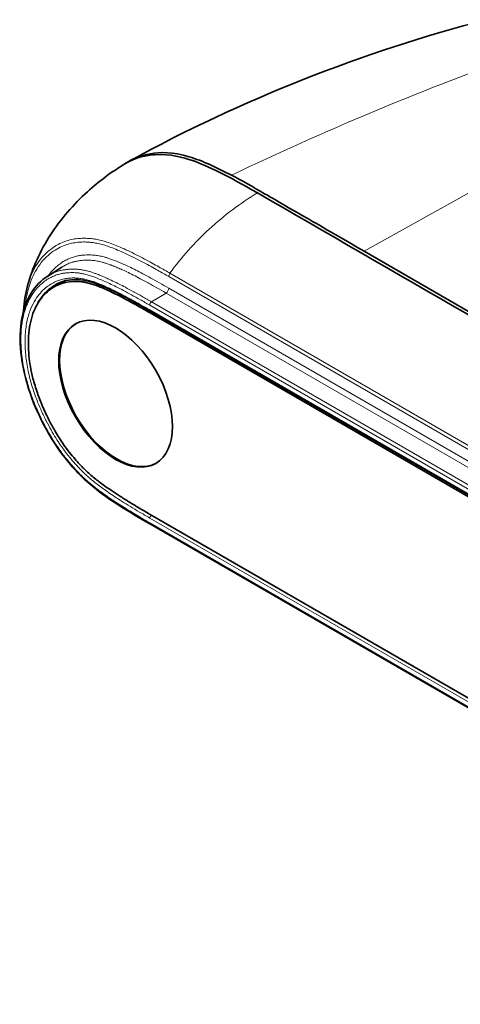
# Model space of a CAD drawing. Header units: millimetres. Extents: x 5 to 589, y 5 to 415.
# Tile 380 of 408: x 416 to 432, y 347 to 384. Entities that reach past the tile are written whole.
import ezdxf

# ---------------------------------------------------------------- set-up
doc = ezdxf.new("R2010")
doc.units = ezdxf.units.MM
doc.layers.add('Sichtbar (ISO)', color=7, linetype='Continuous', lineweight=35)
doc.layers.add('Sichtbar schmal (ISO)', color=7, linetype='Continuous', lineweight=18)

msp = doc.modelspace()

# ---------------------------------------------------------------- linework, layer by layer
at = {"layer": 'Sichtbar (ISO)'}
for p, q in [((424.48730586, 377.32527203), (424.48728694, 377.32528267)), ((424.49878276, 377.3328016), (424.4988012, 377.33279124)), ((418.59614619, 375.89154138), (418.59614579, 375.89153565)), ((452.12832154, 361.99085637), (428.88155961, 375.41238063)), ((418.58956618, 375.07998768), (418.58956649, 375.07998128)), ((417.07898826, 374.48681844), (417.60191101, 374.81931248)), ((416.32179417, 374.11996717), (416.32179187, 374.11995889)), ((417.57187536, 374.23225393), (417.32438798, 374.08936702)), ((417.35240796, 374.1632798), (417.35245177, 374.1633051)), ((451.90204065, 355.21534112), (420.90250268, 373.11293271)), ((420.90553279, 373.17942496), (451.90507651, 355.28183004)), ((420.90250277, 365.60116412), (451.90204112, 347.70357231)), ((420.9055253, 365.24427392), (451.90508447, 347.34667009))]:
    msp.add_line(p, q, dxfattribs=at)
msp.add_ellipse((419.60848563, 370.10414953), major_axis=(-1.5, 2.59807621), ratio=0.5773502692, dxfattribs=at)
msp.add_ellipse((419.64384097, 370.12456195), major_axis=(1.5, -2.59807621), ratio=0.5773502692, start_param=3.1533780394, end_param=6.2713999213, dxfattribs=at)
for points in [[(420.14665696, 378.78571957), (424.27445948, 381.04433257), (428.79936292, 382.83766228), (433.44181585, 384.04253733)], [(417.07898819, 374.48681844), (417.07894573, 374.48679144), (417.07890326, 374.48676443), (417.07886079, 374.48673742)], [(416.17941993, 373.20143348), (416.19621171, 373.52813634), (416.24365428, 373.83777662), (416.32179191, 374.11995884)]]:
    msp.add_open_spline(points, degree=3, dxfattribs=at)
for points, knots in [([(423.92837985, 378.24707462), (423.38467699, 378.53101563), (422.85277974, 378.78228256), (421.72206056, 379.12240697), (421.27658988, 379.1071762), (420.52717208, 378.98381469), (420.22330869, 378.84641863), (419.98419276, 378.69001526)], [0.000001, 0.000001, 0.000001, 0.000001, 0.4618734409, 0.4618734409, 1.0559150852, 1.0559150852, 1.6764053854, 1.6764053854, 1.6764053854, 1.6764053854]), ([(419.93433443, 378.65825206), (420.36546824, 378.92283028), (420.78256141, 378.99226778), (421.64181913, 379.05041604), (422.13913514, 378.91033328), (423.05530019, 378.58825791), (423.79734363, 378.22099347), (424.8978182, 377.58563038)], [-1.7251045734, -1.7251045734, -1.7251045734, -1.7251045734, -1.4657180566, -1.4657180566, -0.9337963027, -0.9337963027, -0.0000033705, -0.0000033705, -0.0000033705, -0.0000033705]), ([(416.3217942, 374.11996713), (416.50713204, 374.78928485), (416.80397602, 375.43706881), (417.56475194, 376.61715992), (418.03827472, 377.16049523), (418.98748635, 378.01791029), (419.45117706, 378.36084106), (419.93421908, 378.65844778)], [0, 0, 0, 0, 0.4173890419, 0.4173890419, 0.842681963, 0.842681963, 1.1890555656, 1.1890555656, 1.1890555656, 1.1890555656]), ([(428.88155961, 375.41238063), (427.52672726, 376.194853), (426.96567256, 376.51851566), (425.53087011, 377.34721275), (425.4637259, 377.38697788), (424.73331076, 377.80789297), (424.31607735, 378.04460577), (423.92837985, 378.24707462)], [0.000001, 0.000001, 0.000001, 0.000001, 1.1496155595, 1.1496155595, 2.9410002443, 2.9410002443, 5.5512583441, 5.5512583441, 5.5512583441, 5.5512583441]), ([(424.8978182, 377.58563038), (430.06435904, 374.60273601), (435.23089152, 371.6198371), (445.56395647, 365.65403927), (450.73048895, 362.67114035), (455.89702142, 359.68824143)], [0.0000033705, 0.0000033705, 0.0000033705, 0.0000033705, 4.3839515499, 4.3839515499, 8.7678997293, 8.7678997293, 8.7678997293, 8.7678997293]), ([(420.90552345, 365.24427499), (420.10677726, 365.70549982), (419.28670668, 366.16403037), (418.31067793, 367.03724708), (418.11258777, 367.24497909), (417.63544472, 367.80662351), (417.36556625, 368.18785493), (416.87886472, 369.01921783), (416.65928562, 369.47919313), (416.29484814, 370.44940904), (416.15957946, 370.9727217), (416.03458472, 371.92451037), (416.03227199, 372.36880246), (416.14709897, 373.17789708), (416.27324657, 373.5477308), (416.62124101, 374.11308878), (416.83291421, 374.33035856), (417.07885898, 374.48674039)], [0, 0, 0, 0, 0.6772488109, 0.6772488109, 0.8565086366, 0.8565086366, 1.1331260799, 1.1331260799, 1.4345390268, 1.4345390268, 1.7709871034, 1.7709871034, 2.0870330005, 2.0870330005, 2.4140865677, 2.4140865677, 2.705637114, 2.705637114, 2.705637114, 2.705637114]), ([(420.90553458, 373.17942392), (420.30458438, 373.52633291), (419.69959314, 373.86705256), (418.7918784, 374.2484612), (418.47989269, 374.344398), (417.88161395, 374.36812395), (417.59425514, 374.30289344), (417.35245909, 374.16329243)], [0, 0, 0, 0, 0.5103159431, 0.5103159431, 0.7825633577, 0.7825633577, 1.0860269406, 1.0860269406, 1.0860269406, 1.0860269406]), ([(417.73593703, 374.31390418), (417.69101398, 374.29496344), (417.64722748, 374.27381881), (417.60459721, 374.25060611), (417.59361318, 374.24462518), (417.5827059, 374.23850694), (417.57187536, 374.23225393)], [0.280693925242, 0.280693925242, 0.280693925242, 0.280693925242, 0.294689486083, 0.294689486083, 0.294689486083, 0.298295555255, 0.298295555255, 0.298295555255, 0.298295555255]), ([(420.90250268, 373.11293271), (420.76544828, 373.19204993), (420.62841781, 373.27015127), (420.49143577, 373.34685885), (420.36248298, 373.41907019), (420.2335731, 373.49004636), (420.10475153, 373.5593233), (419.98620092, 373.62307679), (419.8677251, 373.68539122), (419.7494057, 373.74567201), (419.65163534, 373.79548358), (419.55397178, 373.84390655), (419.45649806, 373.89043139), (419.36967226, 373.9318739), (419.28299709, 373.97181033), (419.19661405, 374.00958891), (419.12473782, 374.04102312), (419.05306383, 374.07096339), (418.9817045, 374.09894368), (418.86571952, 374.14442187), (418.75056581, 374.18472217), (418.63739294, 374.21613598), (418.57667841, 374.23298873), (418.51653397, 374.2472839), (418.45724609, 374.25846957), (418.41690888, 374.26607987), (418.37696817, 374.27225081), (418.33741129, 374.27691062), (418.29742962, 374.28162047), (418.25784006, 374.28478656), (418.21857399, 374.28684555), (418.14340613, 374.29078713), (418.06942375, 374.29067162), (417.99708651, 374.28627321), (417.85836769, 374.27783851), (417.72569876, 374.2536536), (417.60099554, 374.21301053), (417.51595663, 374.18529478), (417.434622, 374.14992551), (417.35710984, 374.10771921), (417.27849753, 374.06491387), (417.20381697, 374.01507603), (417.13305768, 373.95912527), (417.04464001, 373.88921169), (416.96234497, 373.80975344), (416.88701565, 373.72102927), (416.8154559, 373.63674496), (416.75018217, 373.54409886), (416.69194478, 373.44334299), (416.6289679, 373.33438738), (416.57421922, 373.21594829), (416.52839792, 373.08881433), (416.48367726, 372.96473416), (416.44746024, 372.8323718), (416.42009851, 372.69281028), (416.39215807, 372.55029695), (416.37345147, 372.40027672), (416.36374065, 372.24429803), (416.35814215, 372.15437289), (416.35553365, 372.0624673), (416.35581055, 371.96890664), (416.35624912, 371.82072595), (416.36392544, 371.66839368), (416.37924494, 371.51275082), (416.39200802, 371.38308056), (416.41007622, 371.2511124), (416.43344973, 371.11745702), (416.45892086, 370.9718069), (416.49069226, 370.82415313), (416.52856307, 370.67540116), (416.57430555, 370.49573024), (416.62894656, 370.31445716), (416.69178125, 370.13315892), (416.74974341, 369.96591949), (416.81467776, 369.79865867), (416.8858436, 369.63249079), (416.96501154, 369.4476385), (417.05189112, 369.26413877), (417.14550484, 369.08343842), (417.21678719, 368.94584376), (417.29197406, 368.80987222), (417.37113551, 368.67647808), (417.46475102, 368.51872756), (417.56392506, 368.3645816), (417.66824691, 368.21553874), (417.73957411, 368.11363478), (417.8133078, 368.0141164), (417.88912264, 367.91726338), (417.95784409, 367.82947212), (418.02827549, 367.74387079), (418.100028, 367.66050847), (418.13850596, 367.61580465), (418.17736383, 367.5717447), (418.21657007, 367.52850067), (418.27376625, 367.46541393), (418.33170382, 367.40406366), (418.39047971, 367.34497909), (418.43444475, 367.30078316), (418.47887884, 367.25785494), (418.5237501, 367.21609404), (418.57844946, 367.16518631), (418.63379846, 367.11601326), (418.68956438, 367.06832197), (418.80744599, 366.96750903), (418.92719051, 366.87331726), (419.0476855, 366.78329166), (419.18159564, 366.68324317), (419.31643264, 366.58834017), (419.45163935, 366.49666753), (419.55072394, 366.42948635), (419.65000707, 366.36404005), (419.74939805, 366.29990843), (419.86772187, 366.22356047), (419.98619853, 366.14907576), (420.10475246, 366.07593821), (420.23357452, 365.99646612), (420.36248781, 365.91858465), (420.49144226, 365.84189236), (420.62842289, 365.76042671), (420.76544995, 365.68030286), (420.90250277, 365.60116412)], [0, 0, 0, 0, 0.0319508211, 0.0319508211, 0.0319508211, 0.0620288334, 0.0620288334, 0.0620288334, 0.0897087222, 0.0897087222, 0.0897087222, 0.1125813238, 0.1125813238, 0.1125813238, 0.132955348, 0.132955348, 0.132955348, 0.1499078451, 0.1499078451, 0.1499078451, 0.177461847, 0.177461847, 0.177461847, 0.1922439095, 0.1922439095, 0.1922439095, 0.2023010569, 0.2023010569, 0.2023010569, 0.2124662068, 0.2124662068, 0.2124662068, 0.2319255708, 0.2319255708, 0.2319255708, 0.2692421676, 0.2692421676, 0.2692421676, 0.2946894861, 0.2946894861, 0.2946894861, 0.3204979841, 0.3204979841, 0.3204979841, 0.3527471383, 0.3527471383, 0.3527471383, 0.3833825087, 0.3833825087, 0.3833825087, 0.4165110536, 0.4165110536, 0.4165110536, 0.4488438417, 0.4488438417, 0.4488438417, 0.4818604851, 0.4818604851, 0.4818604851, 0.5008953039, 0.5008953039, 0.5008953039, 0.5310425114, 0.5310425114, 0.5310425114, 0.5561589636, 0.5561589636, 0.5561589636, 0.5835294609, 0.5835294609, 0.5835294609, 0.6165890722, 0.6165890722, 0.6165890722, 0.6470850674, 0.6470850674, 0.6470850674, 0.6810101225, 0.6810101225, 0.6810101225, 0.7068424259, 0.7068424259, 0.7068424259, 0.7373914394, 0.7373914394, 0.7373914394, 0.7582784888, 0.7582784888, 0.7582784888, 0.777211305, 0.777211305, 0.777211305, 0.7873642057, 0.7873642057, 0.7873642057, 0.8021758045, 0.8021758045, 0.8021758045, 0.8132550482, 0.8132550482, 0.8132550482, 0.8267609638, 0.8267609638, 0.8267609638, 0.8553106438, 0.8553106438, 0.8553106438, 0.8870388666, 0.8870388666, 0.8870388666, 0.9102905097, 0.9102905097, 0.9102905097, 0.9379713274, 0.9379713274, 0.9379713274, 0.9680496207, 0.9680496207, 0.9680496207, 1, 1, 1, 1]), ([(417.29591247, 374.07251056), (417.33709365, 374.11228179), (417.39890832, 374.16632855), (417.46390889, 374.21543094), (417.4841975, 374.23004226)], [0.663495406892, 0.663495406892, 0.663495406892, 0.663495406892, 0.679502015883, 0.686608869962, 0.686608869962, 0.686608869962, 0.686608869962])]:
    msp.add_open_spline(points, degree=3, knots=knots, dxfattribs=at)
at = {"layer": 'Sichtbar schmal (ISO)'}
for p, q in [((437.00340871, 379.93717364), (428.88155961, 375.41238063)), ((452.59146991, 356.57043313), (421.59193144, 374.46802502)), ((452.6368036, 356.69701632), (421.63727826, 374.59460062)), ((452.59148437, 356.13992018), (421.59191259, 374.0375313)), ((420.95305554, 373.52464596), (421.48955349, 373.85602828)), ((452.48911791, 355.95842142), (421.48955273, 373.85602872)), ((451.8843734, 355.50604122), (420.88481566, 373.40364423)), ((420.88482102, 373.22520329), (451.8843676, 355.32760673)), ((451.95261744, 355.62704055), (420.95305583, 373.5246458)), ((420.96160171, 373.14705355), (420.90250268, 373.11293271)), ((420.88481463, 365.29005163), (451.88437235, 347.39244863)), ((451.88436663, 347.57088977), (420.88482045, 365.4684861))]:
    msp.add_line(p, q, dxfattribs=at)
for centre, major_axis, ratio, start_param, end_param in [((428.09816077, 371.49302196), (7.09352276, 5.27839498), 0.7747399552, 1.7041075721, 1.9571497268), ((421.69799745, 374.52926225), (0.07500001, 0.12990382), 0.5773502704, 1.395018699, 2.3561944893), ((421.48584657, 373.97629405), (-0.07499603, -0.1299061), 0.5773706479, 0.820287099, 2.3561768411), ((420.95552667, 373.44446887), (0.04999735, 0.08660407), 0.5773706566, 0.8202870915, 2.3561768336), ((420.95553279, 373.2660275), (-0.05, -0.08660254), 0.5773502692, 5.4977871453, 6.2831853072), ((420.95553113, 365.50931093), (0.05000267, 0.086601), 0.5773297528, 1.0118242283, 2.3562122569), ((420.9555253, 365.33087646), (-0.05, -0.08660254), 0.5773502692, 5.4977871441, 6.2831853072)]:
    msp.add_ellipse(centre, major_axis=major_axis, ratio=ratio, start_param=start_param, end_param=end_param, dxfattribs=at)
for points in [[(434.36361746, 382.61356022), (430.89199856, 381.36433366), (427.41352851, 379.90886431), (423.92837985, 378.24707462)], [(423.10221367, 376.23830883), (423.66082223, 376.75170626), (424.26642379, 377.20403948), (424.8978182, 377.58563038)]]:
    msp.add_open_spline(points, degree=3, dxfattribs=at)
for points, knots in [([(421.63727182, 374.59460451), (421.57437637, 374.63093442), (421.50737497, 374.66950057), (421.43792313, 374.70911279), (421.3684713, 374.748725), (421.29656763, 374.78938473), (421.21987929, 374.83234304), (421.14319096, 374.87530135), (421.06171398, 374.92056251), (420.97368935, 374.96877329), (420.88566473, 375.01698407), (420.79109638, 375.06814034), (420.69084362, 375.12125839), (420.59059086, 375.17437644), (420.48467319, 375.22943591), (420.37898092, 375.28279221), (420.27328864, 375.3361485), (420.16783413, 375.3877885), (420.06840177, 375.43474333), (419.96896942, 375.48169815), (419.87551693, 375.52401078), (419.78524359, 375.56296335), (419.69497025, 375.60191592), (419.60790152, 375.63748348), (419.52493149, 375.66919114), (419.44196146, 375.7008988), (419.36308392, 375.72875211), (419.28842903, 375.75285481), (419.21377414, 375.77695751), (419.14332666, 375.79732387), (419.07614355, 375.81447559), (419.00896043, 375.83162731), (418.94503205, 375.84557285), (418.88313534, 375.85680509), (418.82123863, 375.86803733), (418.76134624, 375.87657975), (418.70069486, 375.88291191), (418.64004349, 375.88924407), (418.57864081, 375.89336025), (418.513354, 375.89523883), (418.44806719, 375.89711741), (418.37892942, 375.89673198), (418.30680122, 375.89291203), (418.23467302, 375.88909208), (418.15954061, 375.88184777), (418.08201192, 375.86980634), (418.00448324, 375.85776491), (417.92455483, 375.84092868), (417.84267158, 375.81772653), (417.76078833, 375.79452439), (417.67694709, 375.76495976), (417.59167523, 375.7271089), (417.50640336, 375.68925804), (417.41973672, 375.64309529), (417.33280427, 375.5873737), (417.24587182, 375.53165211), (417.1585428, 375.46645193), (417.06997694, 375.3872953), (416.98141108, 375.30813868), (416.89208619, 375.21478401), (416.809984, 375.11158829), (416.7278818, 375.00839258), (416.6530167, 374.89533197), (416.58976314, 374.78232608), (416.52650958, 374.66932019), (416.47435643, 374.55657063), (416.43031018, 374.44516723), (416.38688484, 374.33533426), (416.35137649, 374.22680549), (416.32179417, 374.11996717)], [0, 0, 0, 0, 0.03703703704, 0.03703703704, 0.03703703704, 0.07407407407, 0.07407407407, 0.07407407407, 0.11111111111, 0.11111111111, 0.11111111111, 0.14814814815, 0.14814814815, 0.14814814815, 0.18518518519, 0.18518518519, 0.18518518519, 0.22222222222, 0.22222222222, 0.22222222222, 0.25925925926, 0.25925925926, 0.25925925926, 0.2962962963, 0.2962962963, 0.2962962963, 0.33333333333, 0.33333333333, 0.33333333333, 0.37037037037, 0.37037037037, 0.37037037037, 0.40740740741, 0.40740740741, 0.40740740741, 0.44444444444, 0.44444444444, 0.44444444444, 0.48148148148, 0.48148148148, 0.48148148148, 0.51851851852, 0.51851851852, 0.51851851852, 0.55555555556, 0.55555555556, 0.55555555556, 0.59259259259, 0.59259259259, 0.59259259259, 0.62962962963, 0.62962962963, 0.62962962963, 0.66666666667, 0.66666666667, 0.66666666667, 0.7037037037, 0.7037037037, 0.7037037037, 0.74074074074, 0.74074074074, 0.74074074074, 0.77777777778, 0.77777777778, 0.77777777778, 0.81481481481, 0.81481481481, 0.81481481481, 0.85132974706, 0.85132974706, 0.85132974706, 0.85132974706]), ([(421.59193141, 374.46802501), (421.52876238, 374.50450596), (421.46227322, 374.54277087), (421.39315069, 374.58219238), (421.32402815, 374.62161388), (421.25227224, 374.662192), (421.175822, 374.70501856), (421.09937177, 374.74784513), (421.01822721, 374.79292016), (420.93058319, 374.84092185), (420.84293917, 374.88892353), (420.74879568, 374.93985188), (420.6490722, 374.99268805), (420.54934872, 375.04552422), (420.44404523, 375.10026822), (420.33908433, 375.15325208), (420.23412343, 375.20623593), (420.12950511, 375.25745964), (420.03096276, 375.30400239), (419.93242041, 375.35054514), (419.83995403, 375.39240691), (419.75078673, 375.43087611), (419.66161942, 375.46934531), (419.57575119, 375.50442193), (419.49408955, 375.5356311), (419.41242791, 375.56684028), (419.33497286, 375.594182), (419.26180496, 375.617807), (419.18863706, 375.64143199), (419.11975632, 375.66134025), (419.05416669, 375.67808498), (418.98857706, 375.69482971), (418.92627853, 375.7084109), (418.86599432, 375.71935555), (418.8057101, 375.7303002), (418.74744019, 375.7386083), (418.68831961, 375.74477944), (418.62919902, 375.75095059), (418.56922777, 375.75498477), (418.50535845, 375.75681444), (418.44148912, 375.75864412), (418.37372173, 375.75826929), (418.30311311, 375.75453745), (418.23250449, 375.75080561), (418.15905466, 375.74371676), (418.08326531, 375.73194128), (418.00747597, 375.7201658), (417.92934711, 375.70370368), (417.84930325, 375.68103256), (417.76925938, 375.65836143), (417.68730051, 375.62948129), (417.60393895, 375.5924468), (417.52057738, 375.5554123), (417.43581311, 375.51022345), (417.3505971, 375.45568866), (417.26538109, 375.40115387), (417.17971333, 375.33727314), (417.09303485, 375.25961552), (417.00635637, 375.18195791), (416.91866716, 375.0905234), (416.83823554, 374.98942249), (416.75780392, 374.88832159), (416.68462988, 374.7775543), (416.62256535, 374.66696986), (416.56050082, 374.55638543), (416.50954581, 374.44598386), (416.46648217, 374.33694013), (416.42341852, 374.2278964), (416.38824625, 374.12021051), (416.35905014, 374.01421689), (416.32985403, 373.90822327), (416.30663408, 373.80392191), (416.28802559, 373.70216914), (416.2694171, 373.60041636), (416.25542006, 373.50121216), (416.24487451, 373.40483087), (416.24485025, 373.40460921), (416.24482602, 373.40438755), (416.2448018, 373.40416591)], [0, 0, 0, 0, 0.03703703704, 0.03703703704, 0.03703703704, 0.07407407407, 0.07407407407, 0.07407407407, 0.11111111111, 0.11111111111, 0.11111111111, 0.14814814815, 0.14814814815, 0.14814814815, 0.18518518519, 0.18518518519, 0.18518518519, 0.22222222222, 0.22222222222, 0.22222222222, 0.25925925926, 0.25925925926, 0.25925925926, 0.2962962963, 0.2962962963, 0.2962962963, 0.33333333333, 0.33333333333, 0.33333333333, 0.37037037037, 0.37037037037, 0.37037037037, 0.40740740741, 0.40740740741, 0.40740740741, 0.44444444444, 0.44444444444, 0.44444444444, 0.48148148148, 0.48148148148, 0.48148148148, 0.51851851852, 0.51851851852, 0.51851851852, 0.55555555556, 0.55555555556, 0.55555555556, 0.59259259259, 0.59259259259, 0.59259259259, 0.62962962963, 0.62962962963, 0.62962962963, 0.66666666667, 0.66666666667, 0.66666666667, 0.7037037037, 0.7037037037, 0.7037037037, 0.74074074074, 0.74074074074, 0.74074074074, 0.77777777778, 0.77777777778, 0.77777777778, 0.81481481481, 0.81481481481, 0.81481481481, 0.85185185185, 0.85185185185, 0.85185185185, 0.88888888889, 0.88888888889, 0.88888888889, 0.92592592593, 0.92592592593, 0.92592592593, 0.92601110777, 0.92601110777, 0.92601110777, 0.92601110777]), ([(421.59191259, 374.0375313), (421.47116394, 374.10723599), (421.23877206, 374.23983927), (420.92021094, 374.41671396), (420.62353868, 374.57619643), (420.35366787, 374.71540456), (420.11752239, 374.83155509), (419.91092312, 374.92756184), (419.72857966, 375.00692566), (419.56670467, 375.07203816), (419.4218786, 375.12507049), (419.29212054, 375.16748417), (419.17767787, 375.20011347), (419.07666846, 375.22468343), (418.98343376, 375.24345281), (418.8926561, 375.25781005), (418.79950317, 375.26830791), (418.69983008, 375.27498501), (418.58954296, 375.27734434), (418.46841672, 375.27389603), (418.33751697, 375.26223582), (418.19593118, 375.23941905), (418.04160648, 375.20095524), (417.87523586, 375.14162394), (417.69963594, 375.05498223), (417.53586993, 374.94892181), (417.38717558, 374.82932162), (417.24513592, 374.68998014), (417.14682179, 374.57148787), (417.09627607, 374.5019309), (417.0908513, 374.49436141)], [0.00000003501, 0.00000003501, 0.00000003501, 0.00000003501, 0.0125, 0.025, 0.0375, 0.05, 0.0625, 0.075, 0.0875, 0.1, 0.1125, 0.125, 0.1375, 0.15, 0.1625, 0.175, 0.1875, 0.2, 0.2125, 0.225, 0.2375, 0.25, 0.2625, 0.275, 0.2875, 0.3, 0.3125, 0.325, 0.3375, 0.33900900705, 0.33900900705, 0.33900900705, 0.33900900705]), ([(421.48955273, 373.85602872), (421.3692348, 373.9254845), (421.25344549, 373.99155851), (421.14270926, 374.05392786), (421.03795426, 374.11292844), (420.93772104, 374.16862335), (420.84085988, 374.22167616), (420.83532916, 374.22470545), (420.82980942, 374.22772611), (420.82430049, 374.23073826), (420.72231193, 374.28650296), (420.62401969, 374.33933585), (420.53023968, 374.38877774), (420.43955506, 374.4365877), (420.35308937, 374.48122517), (420.27188424, 374.52226676), (420.26911241, 374.52366766), (420.26634671, 374.52506439), (420.26358716, 374.52645693), (420.17998238, 374.56864623), (420.10203988, 374.60698435), (420.02906264, 374.64195313), (419.95608541, 374.67692191), (419.88807294, 374.70852648), (419.82414096, 374.73735311), (419.82117085, 374.73869231), (419.81820955, 374.74002552), (419.81525698, 374.74135278), (419.7546552, 374.7685949), (419.69773762, 374.79332802), (419.64396465, 374.81589739), (419.58757182, 374.83956636), (419.53463742, 374.86085715), (419.48458072, 374.88013963), (419.47585593, 374.88350054), (419.46721846, 374.8868004), (419.45866668, 374.89004056), (419.41815443, 374.90539013), (419.37956519, 374.91939969), (419.34270884, 374.9322119), (419.29807243, 374.94772865), (419.25597921, 374.96148483), (419.21644823, 374.97363259), (419.19463794, 374.98033483), (419.1736076, 374.98654874), (419.15329959, 374.99232148), (419.13679947, 374.99701179), (419.12077622, 375.00141088), (419.10519955, 375.00554474), (419.07582154, 375.01334131), (419.04802802, 375.02020079), (419.02126272, 375.02634971), (419.01637018, 375.0274737), (419.01151211, 375.02857372), (419.0066846, 375.02965104), (418.97544749, 375.03662198), (418.94550339, 375.04264881), (418.91597096, 375.04796443), (418.88643852, 375.05328006), (418.8573178, 375.05788434), (418.82779992, 375.06187569), (418.82023803, 375.0628982), (418.81265162, 375.06387966), (418.80502645, 375.06482054), (418.78288674, 375.06755239), (418.76042002, 375.06994482), (418.73733816, 375.07200031), (418.70630665, 375.07476373), (418.67415529, 375.07692242), (418.64021705, 375.07838049), (418.62560421, 375.07900829), (418.6106663, 375.07950425), (418.59539489, 375.07985489), (418.57519855, 375.08031861), (418.55441762, 375.08052879), (418.53308128, 375.08042983), (418.49561154, 375.08025604), (418.45640277, 375.07913597), (418.41564296, 375.07669314), (418.41351007, 375.07656531), (418.41137291, 375.07643383), (418.40923148, 375.07629863), (418.37044995, 375.07385017), (418.33026885, 375.07019224), (418.28855013, 375.06490964), (418.24452781, 375.05933535), (418.19879024, 375.05196182), (418.15100236, 375.04207223), (418.11171824, 375.03394247), (418.0710525, 375.02410459), (418.0290608, 375.01208479), (418.01997095, 375.00948289), (418.01081906, 375.00677843), (418.00160612, 375.00396625), (417.94983283, 374.98816288), (417.89612452, 374.96896696), (417.84085007, 374.94543374), (417.82992795, 374.94078362), (417.8189456, 374.93596389), (417.80793109, 374.93097869), (417.76320356, 374.91073487), (417.71796817, 374.88771384), (417.67391741, 374.8626601), (417.65175041, 374.85005269), (417.62987941, 374.83694384), (417.60834131, 374.82338134), (417.60619455, 374.82202954), (417.60405112, 374.82067322), (417.60191104, 374.81931245)], [0.00000002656, 0.00000002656, 0.00000002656, 0.00000002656, 0.0125, 0.0125, 0.0125, 0.02432480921, 0.02432480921, 0.02432480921, 0.025, 0.025, 0.025, 0.0375, 0.0375, 0.0375, 0.04958741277, 0.04958741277, 0.04958741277, 0.05, 0.05, 0.05, 0.0625, 0.0625, 0.0625, 0.075, 0.075, 0.075, 0.07558071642, 0.07558071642, 0.07558071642, 0.0875, 0.0875, 0.0875, 0.1, 0.1, 0.1, 0.10217872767, 0.10217872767, 0.10217872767, 0.1125, 0.1125, 0.1125, 0.125, 0.125, 0.125, 0.13189657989, 0.13189657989, 0.13189657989, 0.1375, 0.1375, 0.1375, 0.14806819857, 0.14806819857, 0.14806819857, 0.15, 0.15, 0.15, 0.1625, 0.1625, 0.1625, 0.175, 0.175, 0.175, 0.17820225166, 0.17820225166, 0.17820225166, 0.1875, 0.1875, 0.1875, 0.2, 0.2, 0.2, 0.20538214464, 0.20538214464, 0.20538214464, 0.2125, 0.2125, 0.2125, 0.225, 0.225, 0.225, 0.22565410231, 0.22565410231, 0.22565410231, 0.2375, 0.2375, 0.2375, 0.25, 0.25, 0.25, 0.26027565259, 0.26027565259, 0.26027565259, 0.2625, 0.2625, 0.2625, 0.275, 0.275, 0.275, 0.27746997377, 0.27746997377, 0.27746997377, 0.2875, 0.2875, 0.2875, 0.29254726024, 0.29254726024, 0.29254726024, 0.29305033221, 0.29305033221, 0.29305033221, 0.29305033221]), ([(420.95305554, 373.52464596), (420.82802469, 373.59682239), (420.70838226, 373.66505728), (420.5947361, 373.72900387), (420.49375009, 373.78582683), (420.39749913, 373.83927368), (420.30484095, 373.89002442), (420.29322482, 373.8963868), (420.28166516, 373.90270678), (420.27015983, 373.90898545), (420.16688015, 373.96534703), (420.0679721, 374.01838119), (419.97266093, 374.06847067), (419.89124403, 374.11125821), (419.81245306, 374.15189278), (419.73654982, 374.19025461), (419.72359649, 374.19680128), (419.71072718, 374.20328194), (419.69794358, 374.20969555), (419.61025132, 374.25369129), (419.52658173, 374.29452995), (419.44689054, 374.33223805), (419.38958932, 374.3593517), (419.33434776, 374.38485017), (419.28081892, 374.40891265), (419.25990297, 374.41831487), (419.23924853, 374.42749769), (419.21883765, 374.43646799), (419.1461905, 374.46839542), (419.07661308, 374.49763885), (419.00963379, 374.52434817), (418.98106866, 374.53573908), (418.95297388, 374.54666958), (418.92534071, 374.55713952), (418.88817983, 374.57121941), (418.85185365, 374.58446636), (418.81632481, 374.59688415), (418.75437641, 374.61853591), (418.69486179, 374.63766109), (418.63769821, 374.65426315), (418.63224712, 374.65584631), (418.62681726, 374.65740661), (418.62140929, 374.65894384), (418.57599227, 374.6718538), (418.53212502, 374.68312799), (418.49016384, 374.69276856), (418.48472541, 374.69401803), (418.47931891, 374.69524023), (418.47394406, 374.69643552), (418.42216058, 374.70795141), (418.37340106, 374.71692568), (418.32786535, 374.72378767), (418.30988404, 374.72649736), (418.29241716, 374.72887988), (418.27538178, 374.7309816), (418.2492769, 374.73420226), (418.22418724, 374.73676603), (418.19993905, 374.738827), (418.1598671, 374.74223289), (418.12203424, 374.74429604), (418.08479011, 374.74544482), (418.0788485, 374.74562809), (418.07292266, 374.74578722), (418.06700414, 374.74592309), (418.0358232, 374.74663893), (418.0048412, 374.74672616), (417.97299834, 374.74611264), (417.9435184, 374.74554464), (417.91329619, 374.74437273), (417.88181959, 374.74238594), (417.87284312, 374.74181935), (417.86376556, 374.74118555), (417.85457282, 374.74047767), (417.81314513, 374.73728755), (417.76941371, 374.73259043), (417.7240753, 374.72588575), (417.67873689, 374.71918107), (417.63178812, 374.71047532), (417.58356665, 374.69923157), (417.55736626, 374.69312244), (417.53079094, 374.68626577), (417.50378227, 374.67853437), (417.48108183, 374.67203623), (417.4580753, 374.66491976), (417.43473796, 374.65709846), (417.38590122, 374.64073125), (417.33560543, 374.62128698), (417.28390304, 374.59788666), (417.28150295, 374.59680039), (417.27909985, 374.59570555), (417.27669374, 374.59460208), (417.22245556, 374.56972765), (417.16668335, 374.54047043), (417.10958632, 374.50582704), (417.1015423, 374.50094636), (417.09347295, 374.49595909), (417.08537934, 374.49086252), (417.08325065, 374.48952207), (417.08112025, 374.48817406), (417.07898819, 374.48681844)], [0, 0, 0, 0, 0.01315789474, 0.01315789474, 0.01315789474, 0.02485000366, 0.02485000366, 0.02485000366, 0.02631578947, 0.02631578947, 0.02631578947, 0.03947368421, 0.03947368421, 0.03947368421, 0.05071344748, 0.05071344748, 0.05071344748, 0.05263157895, 0.05263157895, 0.05263157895, 0.06578947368, 0.06578947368, 0.06578947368, 0.07525053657, 0.07525053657, 0.07525053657, 0.07894736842, 0.07894736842, 0.07894736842, 0.09210526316, 0.09210526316, 0.09210526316, 0.09771680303, 0.09771680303, 0.09771680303, 0.10526315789, 0.10526315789, 0.10526315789, 0.11842105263, 0.11842105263, 0.11842105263, 0.11967578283, 0.11967578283, 0.11967578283, 0.13021322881, 0.13021322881, 0.13021322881, 0.13157894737, 0.13157894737, 0.13157894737, 0.14473684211, 0.14473684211, 0.14473684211, 0.14993267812, 0.14993267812, 0.14993267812, 0.15789473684, 0.15789473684, 0.15789473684, 0.17105263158, 0.17105263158, 0.17105263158, 0.17315172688, 0.17315172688, 0.17315172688, 0.18421052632, 0.18421052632, 0.18421052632, 0.19444870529, 0.19444870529, 0.19444870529, 0.19736842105, 0.19736842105, 0.19736842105, 0.21052631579, 0.21052631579, 0.21052631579, 0.22368421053, 0.22368421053, 0.22368421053, 0.23083334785, 0.23083334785, 0.23083334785, 0.23684210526, 0.23684210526, 0.23684210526, 0.24941629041, 0.24941629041, 0.24941629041, 0.25, 0.25, 0.25, 0.26315789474, 0.26315789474, 0.26315789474, 0.26501162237, 0.26501162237, 0.26501162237, 0.26549917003, 0.26549917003, 0.26549917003, 0.26549917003]), ([(420.88481532, 373.40364443), (420.76002648, 373.47568176), (420.64070819, 373.54372592), (420.52739094, 373.60749216), (420.4140737, 373.67125839), (420.3067575, 373.73074669), (420.20385197, 373.78689886), (420.10094645, 373.84305104), (420.0024516, 373.8958671), (419.90758589, 373.94572377), (419.81272017, 373.99558044), (419.7214836, 374.04247772), (419.63432006, 374.08620308), (419.54715652, 374.12992845), (419.46406601, 374.17048191), (419.38499738, 374.20790212), (419.30592876, 374.24532233), (419.23088201, 374.27960929), (419.15897235, 374.31120664), (419.08706269, 374.342804), (419.01829012, 374.37171174), (418.95219166, 374.3980711), (418.88609321, 374.42443045), (418.82266887, 374.44824141), (418.76176179, 374.46952958), (418.7008547, 374.49081775), (418.64246487, 374.50958313), (418.58649639, 374.52583256), (418.53052791, 374.54208199), (418.47698078, 374.55581548), (418.42646598, 374.56704914), (418.37595118, 374.57828281), (418.32846871, 374.58701665), (418.28411525, 374.59370457), (418.23976179, 374.60039249), (418.19853735, 374.60503448), (418.15941389, 374.60836293), (418.12029042, 374.61169138), (418.08326794, 374.61370627), (418.04677841, 374.61483455), (418.01028888, 374.61596282), (417.97433232, 374.61620446), (417.93719429, 374.61548915), (417.90005626, 374.61477383), (417.86173676, 374.61310155), (417.82117078, 374.60996901), (417.78060479, 374.60683648), (417.73779232, 374.60224369), (417.69341794, 374.59568431), (417.64904356, 374.58912494), (417.60310727, 374.58059897), (417.55592375, 374.56960232), (417.50874024, 374.55860567), (417.4603095, 374.54513834), (417.41031005, 374.52837935), (417.36031059, 374.51162035), (417.30874242, 374.4915697), (417.25564272, 374.46721769), (417.20254302, 374.44286567), (417.1479118, 374.41421231), (417.09193699, 374.3802466), (417.03596219, 374.34628088), (416.97864382, 374.30700282), (416.9207605, 374.26157183), (416.86287718, 374.21614083), (416.80442892, 374.16455691), (416.7456398, 374.10478204), (416.68685068, 374.04500717), (416.6277207, 373.97704135), (416.57092718, 373.90021636), (416.51413365, 373.82339137), (416.45967658, 373.73770721), (416.41241789, 373.65090856), (416.36515921, 373.56410991), (416.32509891, 373.47619678), (416.29103227, 373.38967882), (416.25696562, 373.30316087), (416.22889262, 373.21803809), (416.20550865, 373.13542438), (416.18212468, 373.05281067), (416.16342974, 372.97270602), (416.14818426, 372.89573033), (416.13293877, 372.81875465), (416.12114274, 372.74490793), (416.11164389, 372.6722713), (416.10214505, 372.59963467), (416.0949434, 372.52820813), (416.08954539, 372.45563106), (416.08414738, 372.383054), (416.08055302, 372.30932642), (416.07876064, 372.2315509), (416.07696825, 372.15377538), (416.07697783, 372.07195193), (416.07948471, 371.98292471), (416.08199159, 371.8938975), (416.08699576, 371.79766652), (416.09587663, 371.69219685), (416.10475751, 371.58672717), (416.11751508, 371.47201879), (416.13574605, 371.34816003), (416.15397702, 371.22430128), (416.17768139, 371.09129215), (416.20667176, 370.9560699), (416.23566212, 370.82084765), (416.26993848, 370.68341227), (416.30594667, 370.55422701), (416.34195486, 370.42504175), (416.37969489, 370.3041066), (416.41867273, 370.18840081), (416.45765056, 370.07269501), (416.49786619, 369.96221856), (416.53859771, 369.85694263), (416.57932924, 369.7516667), (416.62057665, 369.6515913), (416.66177962, 369.55629412), (416.70298258, 369.46099694), (416.74414109, 369.37047799), (416.78492977, 369.28427615), (416.82571845, 369.1980743), (416.8661373, 369.11618955), (416.90598007, 369.03820685), (416.94582285, 368.96022414), (416.98508955, 368.88614347), (417.02362907, 368.8156595), (417.06216859, 368.74517553), (417.09998093, 368.67828826), (417.1369176, 368.61480671), (417.17385427, 368.55132515), (417.20991528, 368.49124931), (417.24497522, 368.43436884), (417.28003516, 368.37748837), (417.31409403, 368.32380326), (417.34701795, 368.27314553), (417.37994188, 368.22248779), (417.41173085, 368.17485743), (417.44228971, 368.13004798), (417.47284858, 368.08523852), (417.50217734, 368.04324998), (417.53020617, 368.00387411), (417.558235, 367.96449824), (417.5849639, 367.92773505), (417.61040676, 367.89331444), (417.63584962, 367.85889383), (417.66000644, 367.82681581), (417.68307991, 367.79661959), (417.70615339, 367.76642336), (417.72814353, 367.73810893), (417.74937171, 367.7111359), (417.77059989, 367.68416286), (417.79106612, 367.65853122), (417.81113714, 367.63370518), (417.83120817, 367.60887915), (417.85088398, 367.58485871), (417.87053722, 367.56115352), (417.89019047, 367.53744833), (417.90982114, 367.51405838), (417.92949475, 367.49089221), (417.94916835, 367.46772604), (417.96888487, 367.44478364), (417.98841612, 367.42231268), (418.00794736, 367.39984172), (418.02729332, 367.3778422), (418.04632659, 367.35644275), (418.06535987, 367.3350433), (418.08408046, 367.31424393), (418.10244543, 367.29408056), (418.12081041, 367.27391719), (418.13881976, 367.25438981), (418.15656808, 367.2353824), (418.1743164, 367.216375), (418.19180368, 367.19788757), (418.2095339, 367.17938717), (418.22726413, 367.16088677), (418.2452373, 367.14237339), (418.26429952, 367.12303468), (418.28336173, 367.10369597), (418.30351298, 367.08353192), (418.32499433, 367.06242332), (418.34647567, 367.04131471), (418.3692871, 367.01926155), (418.39297548, 366.99679504), (418.41666385, 366.97432854), (418.44122916, 366.95144869), (418.46665097, 366.92821698), (418.49207277, 366.90498526), (418.51835106, 366.88140169), (418.54567127, 366.85735048), (418.57299148, 366.83329927), (418.60135361, 366.80878043), (418.63088497, 366.7837399), (418.66041632, 366.75869937), (418.6911169, 366.73313715), (418.72311597, 366.70699541), (418.75511504, 366.68085367), (418.7884126, 366.65413241), (418.82312012, 366.62678909), (418.85782764, 366.59944577), (418.89394513, 366.57148039), (418.93180035, 366.54268928), (418.96965557, 366.51389817), (419.00924852, 366.48428133), (419.05111779, 366.45350731), (419.09298706, 366.4227333), (419.13713264, 366.39080211), (419.18424451, 366.35730447), (419.23135638, 366.32380683), (419.28143454, 366.28874274), (419.33488729, 366.25195441), (419.38834003, 366.21516608), (419.44516736, 366.1766535), (419.50448441, 366.13709745), (419.56380146, 366.09754141), (419.62560824, 366.05694189), (419.68932394, 366.01566876), (419.75303964, 365.97439562), (419.81866428, 365.93244886), (419.88725702, 365.88918569), (419.95584976, 365.84592252), (420.0274106, 365.80134293), (420.10237023, 365.75522014), (420.17732985, 365.70909736), (420.25568826, 365.66143136), (420.33789552, 365.61198506), (420.42010279, 365.56253877), (420.50615891, 365.51131217), (420.59718752, 365.45771252), (420.6882157, 365.40411314), (420.78421631, 365.34814073), (420.88481463, 365.29005163)], [0, 0, 0, 0, 0.01315789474, 0.01315789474, 0.01315789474, 0.02631578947, 0.02631578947, 0.02631578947, 0.03947368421, 0.03947368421, 0.03947368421, 0.05263157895, 0.05263157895, 0.05263157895, 0.06578947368, 0.06578947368, 0.06578947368, 0.07894736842, 0.07894736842, 0.07894736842, 0.09210526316, 0.09210526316, 0.09210526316, 0.10526315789, 0.10526315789, 0.10526315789, 0.11842105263, 0.11842105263, 0.11842105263, 0.13157894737, 0.13157894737, 0.13157894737, 0.14473684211, 0.14473684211, 0.14473684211, 0.15789473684, 0.15789473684, 0.15789473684, 0.17105263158, 0.17105263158, 0.17105263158, 0.18421052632, 0.18421052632, 0.18421052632, 0.19736842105, 0.19736842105, 0.19736842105, 0.21052631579, 0.21052631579, 0.21052631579, 0.22368421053, 0.22368421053, 0.22368421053, 0.23684210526, 0.23684210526, 0.23684210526, 0.25, 0.25, 0.25, 0.26315789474, 0.26315789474, 0.26315789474, 0.27631578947, 0.27631578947, 0.27631578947, 0.28947368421, 0.28947368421, 0.28947368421, 0.30263157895, 0.30263157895, 0.30263157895, 0.31578947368, 0.31578947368, 0.31578947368, 0.32894736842, 0.32894736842, 0.32894736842, 0.34210526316, 0.34210526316, 0.34210526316, 0.35526315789, 0.35526315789, 0.35526315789, 0.36842105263, 0.36842105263, 0.36842105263, 0.38157894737, 0.38157894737, 0.38157894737, 0.39473684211, 0.39473684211, 0.39473684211, 0.40789473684, 0.40789473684, 0.40789473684, 0.42105263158, 0.42105263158, 0.42105263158, 0.43421052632, 0.43421052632, 0.43421052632, 0.44736842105, 0.44736842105, 0.44736842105, 0.46052631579, 0.46052631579, 0.46052631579, 0.47368421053, 0.47368421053, 0.47368421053, 0.48684210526, 0.48684210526, 0.48684210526, 0.5, 0.5, 0.5, 0.51315789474, 0.51315789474, 0.51315789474, 0.52631578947, 0.52631578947, 0.52631578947, 0.53947368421, 0.53947368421, 0.53947368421, 0.55263157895, 0.55263157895, 0.55263157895, 0.56578947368, 0.56578947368, 0.56578947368, 0.57894736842, 0.57894736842, 0.57894736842, 0.59210526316, 0.59210526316, 0.59210526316, 0.60526315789, 0.60526315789, 0.60526315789, 0.61842105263, 0.61842105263, 0.61842105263, 0.63157894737, 0.63157894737, 0.63157894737, 0.64473684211, 0.64473684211, 0.64473684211, 0.65789473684, 0.65789473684, 0.65789473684, 0.67105263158, 0.67105263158, 0.67105263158, 0.68421052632, 0.68421052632, 0.68421052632, 0.69736842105, 0.69736842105, 0.69736842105, 0.71052631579, 0.71052631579, 0.71052631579, 0.72368421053, 0.72368421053, 0.72368421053, 0.73684210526, 0.73684210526, 0.73684210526, 0.75, 0.75, 0.75, 0.76315789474, 0.76315789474, 0.76315789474, 0.77631578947, 0.77631578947, 0.77631578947, 0.78947368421, 0.78947368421, 0.78947368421, 0.80263157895, 0.80263157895, 0.80263157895, 0.81578947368, 0.81578947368, 0.81578947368, 0.82894736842, 0.82894736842, 0.82894736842, 0.84210526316, 0.84210526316, 0.84210526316, 0.85526315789, 0.85526315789, 0.85526315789, 0.86842105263, 0.86842105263, 0.86842105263, 0.88157894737, 0.88157894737, 0.88157894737, 0.89473684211, 0.89473684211, 0.89473684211, 0.90789473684, 0.90789473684, 0.90789473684, 0.92105263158, 0.92105263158, 0.92105263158, 0.93421052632, 0.93421052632, 0.93421052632, 0.94736842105, 0.94736842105, 0.94736842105, 0.96052631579, 0.96052631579, 0.96052631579, 0.97368421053, 0.97368421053, 0.97368421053, 0.98684210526, 0.98684210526, 0.98684210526, 0.99999993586, 0.99999993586, 0.99999993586, 0.99999993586]), ([(420.88482045, 365.4684861), (420.75253114, 365.54487469), (420.62625571, 365.61873101), (420.50602846, 365.69003727), (420.38580121, 365.76134354), (420.27162213, 365.83009974), (420.16338737, 365.8963137), (420.05515262, 365.96252766), (419.95286218, 366.02619937), (419.85638226, 366.08734368), (419.75990233, 366.14848799), (419.66923293, 366.20710489), (419.58353005, 366.2636204), (419.49782717, 366.32013591), (419.41709081, 366.37455003), (419.34060849, 366.42728155), (419.26412616, 366.48001307), (419.19189786, 366.53106199), (419.12327833, 366.58081873), (419.05465879, 366.63057547), (418.98964803, 366.67904003), (418.92789237, 366.72643217), (418.86613671, 366.77382431), (418.80763615, 366.82014403), (418.75273441, 366.86503192), (418.69783267, 366.90991981), (418.64652973, 366.95337587), (418.59883042, 366.99507908), (418.55113111, 367.03678229), (418.50703543, 367.07673265), (418.46523475, 367.11583898), (418.42343406, 367.15494532), (418.38392838, 367.19320762), (418.34554041, 367.23159065), (418.30715244, 367.26997367), (418.26988219, 367.30847742), (418.23244182, 367.34826627), (418.19500145, 367.38805511), (418.15739098, 367.42912906), (418.11826437, 367.4729947), (418.07913777, 367.51686035), (418.03849504, 367.56351769), (417.99513548, 367.6147304), (417.95177592, 367.66594312), (417.90569953, 367.72171122), (417.85752032, 367.78211083), (417.80934112, 367.84251044), (417.75905909, 367.90754157), (417.70734012, 367.97713086), (417.65562114, 368.04672016), (417.60246521, 368.12086761), (417.54785136, 368.2005086), (417.49323752, 368.2801496), (417.43716577, 368.36528415), (417.37975851, 368.45682788), (417.32235125, 368.54837162), (417.26360849, 368.64632454), (417.20391284, 368.75136837), (417.1442172, 368.85641219), (417.08356867, 368.96854693), (417.02238729, 369.08846376), (416.96120591, 369.20838059), (416.89949167, 369.33607951), (416.83829322, 369.47226747), (416.77709476, 369.60845542), (416.71641207, 369.75313241), (416.65766365, 369.90737058), (416.59891522, 370.06160876), (416.54210106, 370.22540813), (416.48968031, 370.39911904), (416.43725956, 370.57282994), (416.38923222, 370.75645239), (416.34921354, 370.94788175), (416.30919485, 371.13931111), (416.27718481, 371.33854739), (416.25693874, 371.54187079), (416.23669267, 371.74519419), (416.22821055, 371.95260471), (416.23359317, 372.15234752), (416.23897579, 372.35209033), (416.25822314, 372.54416542), (416.28911055, 372.71708507), (416.31999795, 372.89000473), (416.36252541, 373.04376894), (416.41128511, 373.1787438), (416.46004481, 373.31371866), (416.51503674, 373.42990417), (416.57328212, 373.53202582), (416.63152751, 373.63414747), (416.69302633, 373.72220526), (416.75607248, 373.79963667), (416.81911863, 373.87706808), (416.8837121, 373.9438731), (416.94867614, 374.00240331), (417.01364018, 374.06093353), (417.07897478, 374.11118892), (417.14385624, 374.15444082), (417.2087377, 374.19769272), (417.27316602, 374.23394113), (417.33591074, 374.26403121), (417.39865546, 374.29412129), (417.45971659, 374.31805304), (417.51861337, 374.33721112), (417.57751015, 374.3563692), (417.63424258, 374.37075361), (417.68825256, 374.38175223), (417.74226255, 374.39275084), (417.7935501, 374.40036367), (417.84331897, 374.40573943), (417.89308784, 374.41111518), (417.94133804, 374.41425388), (417.98940767, 374.41561429), (418.0374773, 374.41697469), (418.08536636, 374.4165568), (418.13440171, 374.41454479), (418.18343706, 374.41253279), (418.2336187, 374.40892667), (418.28726763, 374.40233261), (418.34091657, 374.39573856), (418.39803281, 374.38615657), (418.45634415, 374.37365502), (418.5146555, 374.36115348), (418.57416196, 374.34573239), (418.63373307, 374.32823368), (418.69330419, 374.31073498), (418.75293997, 374.29115866), (418.81633844, 374.2684953), (418.87973691, 374.24583195), (418.94689808, 374.22008155), (419.01890103, 374.19067338), (419.09090398, 374.16126521), (419.1677487, 374.12819926), (419.24952392, 374.09128356), (419.33129914, 374.05436786), (419.41800485, 374.01360241), (419.51018848, 373.96869754), (419.6023721, 373.92379266), (419.70003365, 373.87474837), (419.80353473, 373.82129293), (419.90703582, 373.7678375), (420.01637643, 373.70997093), (420.13148305, 373.64770611), (420.24658967, 373.5854413), (420.36746229, 373.51877825), (420.49312656, 373.4482844), (420.61879082, 373.37779056), (420.74924673, 373.30346592), (420.88481994, 373.22520392)], [0.00000000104, 0.00000000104, 0.00000000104, 0.00000000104, 0.02040816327, 0.02040816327, 0.02040816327, 0.04081632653, 0.04081632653, 0.04081632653, 0.0612244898, 0.0612244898, 0.0612244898, 0.08163265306, 0.08163265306, 0.08163265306, 0.10204081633, 0.10204081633, 0.10204081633, 0.12244897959, 0.12244897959, 0.12244897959, 0.14285714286, 0.14285714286, 0.14285714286, 0.16326530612, 0.16326530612, 0.16326530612, 0.18367346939, 0.18367346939, 0.18367346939, 0.20408163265, 0.20408163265, 0.20408163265, 0.22448979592, 0.22448979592, 0.22448979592, 0.24489795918, 0.24489795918, 0.24489795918, 0.26530612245, 0.26530612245, 0.26530612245, 0.28571428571, 0.28571428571, 0.28571428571, 0.30612244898, 0.30612244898, 0.30612244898, 0.32653061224, 0.32653061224, 0.32653061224, 0.34693877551, 0.34693877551, 0.34693877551, 0.36734693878, 0.36734693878, 0.36734693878, 0.38775510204, 0.38775510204, 0.38775510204, 0.40816326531, 0.40816326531, 0.40816326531, 0.42857142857, 0.42857142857, 0.42857142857, 0.44897959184, 0.44897959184, 0.44897959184, 0.4693877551, 0.4693877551, 0.4693877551, 0.48979591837, 0.48979591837, 0.48979591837, 0.51020408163, 0.51020408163, 0.51020408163, 0.5306122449, 0.5306122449, 0.5306122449, 0.55102040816, 0.55102040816, 0.55102040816, 0.57142857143, 0.57142857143, 0.57142857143, 0.59183673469, 0.59183673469, 0.59183673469, 0.61224489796, 0.61224489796, 0.61224489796, 0.63265306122, 0.63265306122, 0.63265306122, 0.65306122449, 0.65306122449, 0.65306122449, 0.67346938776, 0.67346938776, 0.67346938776, 0.69387755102, 0.69387755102, 0.69387755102, 0.71428571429, 0.71428571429, 0.71428571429, 0.73469387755, 0.73469387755, 0.73469387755, 0.75510204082, 0.75510204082, 0.75510204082, 0.77551020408, 0.77551020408, 0.77551020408, 0.79591836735, 0.79591836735, 0.79591836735, 0.81632653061, 0.81632653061, 0.81632653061, 0.83673469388, 0.83673469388, 0.83673469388, 0.85714285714, 0.85714285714, 0.85714285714, 0.87755102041, 0.87755102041, 0.87755102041, 0.89795918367, 0.89795918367, 0.89795918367, 0.91836734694, 0.91836734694, 0.91836734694, 0.9387755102, 0.9387755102, 0.9387755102, 0.95918367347, 0.95918367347, 0.95918367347, 0.97959183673, 0.97959183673, 0.97959183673, 1, 1, 1, 1]), ([(416.50205249, 373.01172564), (416.51621889, 373.05956904), (416.5746711, 373.23804348), (416.70088831, 373.51108334), (416.90765993, 373.80454566), (417.12697073, 374.01629335), (417.28499838, 374.12436087), (417.35240796, 374.1632798)], [0.57171916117, 0.57171916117, 0.57171916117, 0.57171916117, 0.58348894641, 0.61661749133, 0.64725286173, 0.67950201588, 0.70170287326, 0.70170287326, 0.70170287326, 0.70170287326])]:
    msp.add_open_spline(points, degree=3, knots=knots, dxfattribs=at)

doc.saveas('drawing.dxf')
